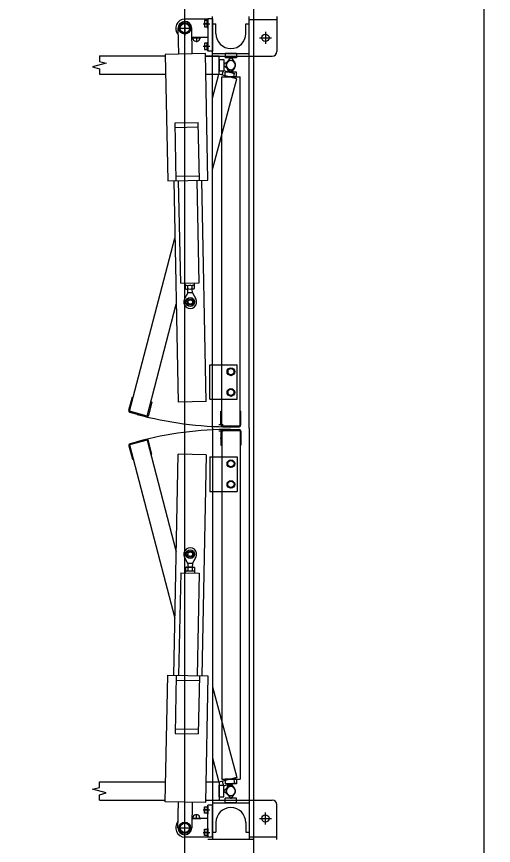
# Model space of a CAD drawing. Extents: x -264222 to -263592, y -1242345 to -1242048.
# Drawn here: x -263909.408 to -263908.372, y -1242209.57 to -1242207.768 of the extents above; entities that cross this region are included whole.
import ezdxf

# ---------------------------------------------------------------- set-up
doc = ezdxf.new("R2010")
doc.units = 0
doc.layers.add('HESCON_OSI_STAVBY_KFA', color=7, linetype='Continuous')
doc.layers.add('KFA_2D_SITUACIA_DSP', color=7, linetype='Continuous')

msp = doc.modelspace()

# ---------------------------------------------------------------- linework, layer by layer
at = {"layer": 'HESCON_OSI_STAVBY_KFA'}
msp.add_line((-263908.3928, -1242083.2372), (-263908.3928, -1242246.7072), dxfattribs=at)
at = {"layer": 'KFA_2D_SITUACIA_DSP'}
for p, q in [((-263908.8928, -1242226.9954), (-263908.8928, -1242203.3322)), ((-263908.9827, -1242208.6624), (-263908.9827, -1242207.7679)), ((-263908.9027, -1242208.6624), (-263908.9027, -1242207.7679)), ((-263908.8427, -1242207.7679), (-263908.8427, -1242207.8439)), ((-263909.0545, -1242207.7934), (-263909.0486, -1242207.7832)), ((-263909.0486, -1242207.7832), (-263909.0369, -1242207.7832)), ((-263908.9927, -1242207.7734), (-263909.0427, -1242207.7734)), ((-263909.0427, -1242207.7778), (-263909.0427, -1242207.809)), ((-263909.0369, -1242207.7832), (-263909.031, -1242207.7934)), ((-263909.0026, -1242207.7834), (-263908.9882, -1242207.7834)), ((-263909, -1242207.7766), (-263909, -1242207.7902)), ((-263908.9945, -1242207.7766), (-263909, -1242207.7766)), ((-263909, -1242207.7902), (-263908.9945, -1242207.7902)), ((-263908.9945, -1242207.7834), (-263908.9991, -1242207.7834)), ((-263908.9945, -1242207.7918), (-263908.9945, -1242207.775)), ((-263908.9945, -1242207.775), (-263908.9927, -1242207.775)), ((-263908.9945, -1242207.7902), (-263908.9945, -1242207.7766)), ((-263908.9827, -1242207.7729), (-263908.9927, -1242207.7729)), ((-263908.9927, -1242207.7729), (-263908.9927, -1242207.8429)), ((-263908.9927, -1242207.7918), (-263908.9927, -1242207.775)), ((-263908.9827, -1242207.7729), (-263908.9827, -1242207.8429)), ((-263908.9827, -1242207.7839), (-263908.9752, -1242207.7839)), ((-263908.9752, -1242207.8049), (-263908.9752, -1242207.7839)), ((-263908.9102, -1242207.8049), (-263908.9102, -1242207.7839)), ((-263908.9102, -1242207.7839), (-263908.9027, -1242207.7839)), ((-263908.9027, -1242207.7739), (-263908.8427, -1242207.7739)), ((-263909.0583, -1242207.7934), (-263909.0271, -1242207.7934)), ((-263909.0577, -1242207.7937), (-263909.0566, -1242207.8497)), ((-263909.0486, -1242207.8036), (-263909.0545, -1242207.7934)), ((-263909.0369, -1242207.8036), (-263909.0486, -1242207.8036)), ((-263909.031, -1242207.7934), (-263909.0369, -1242207.8036)), ((-263909.0266, -1242207.8491), (-263909.0277, -1242207.7931)), ((-263908.9945, -1242207.7918), (-263908.9927, -1242207.7918)), ((-263908.8677, -1242207.8009), (-263908.8677, -1242207.8269)), ((-263908.9927, -1242207.8134), (-263909.0273, -1242207.8134)), ((-263909.0273, -1242207.8139), (-263909.0082, -1242207.8139)), ((-263909.0177, -1242207.8134), (-263909.0177, -1242207.8235)), ((-263909, -1242207.8256), (-263909, -1242207.8392)), ((-263908.9945, -1242207.8256), (-263909, -1242207.8256)), ((-263908.9945, -1242207.8408), (-263908.9945, -1242207.824)), ((-263908.9945, -1242207.824), (-263908.9927, -1242207.824)), ((-263908.9945, -1242207.8392), (-263908.9945, -1242207.8256)), ((-263908.9927, -1242207.8408), (-263908.9927, -1242207.824)), ((-263908.8807, -1242207.8139), (-263908.8547, -1242207.8139)), ((-263909.0026, -1242207.8324), (-263908.9882, -1242207.8324)), ((-263909, -1242207.8392), (-263908.9945, -1242207.8392)), ((-263908.9945, -1242207.8324), (-263908.9991, -1242207.8324)), ((-263908.9945, -1242207.8408), (-263908.9927, -1242207.8408)), ((-263908.9827, -1242207.8429), (-263908.9927, -1242207.8429)), ((-263909.2284, -1242207.8534), (-263909.0851, -1242207.8534)), ((-263909.2284, -1242207.8534), (-263909.2284, -1242207.8654)), ((-263908.9981, -1242207.8485), (-263909.0851, -1242207.8503)), ((-263909.0851, -1242207.8503), (-263909.0796, -1242208.1252)), ((-263908.9927, -1242208.1235), (-263908.9981, -1242207.8485)), ((-263908.998, -1242207.8534), (-263908.9682, -1242207.8534)), ((-263908.998, -1242207.8539), (-263908.9827, -1242207.8539)), ((-263908.9827, -1242207.8479), (-263908.9027, -1242207.8479)), ((-263908.9827, -1242207.8539), (-263908.9027, -1242207.8539)), ((-263908.9682, -1242207.8934), (-263908.9682, -1242207.8534)), ((-263908.9682, -1242207.8609), (-263908.9682, -1242207.8859)), ((-263908.9682, -1242207.8609), (-263908.9582, -1242207.8609)), ((-263908.9582, -1242207.8609), (-263908.9582, -1242207.8859)), ((-263908.9552, -1242207.8479), (-263908.9552, -1242207.8579)), ((-263908.9302, -1242207.8479), (-263908.9552, -1242207.8479)), ((-263908.9302, -1242207.8579), (-263908.9552, -1242207.8579)), ((-263908.9508, -1242207.8675), (-263908.9437, -1242207.8579)), ((-263908.9437, -1242207.8579), (-263908.9417, -1242207.8579)), ((-263908.9417, -1242207.8579), (-263908.9347, -1242207.8675)), ((-263908.9302, -1242207.8479), (-263908.9302, -1242207.8579)), ((-263908.9027, -1242207.8539), (-263908.8527, -1242207.8539)), ((-263909.2134, -1242207.8694), (-263909.2434, -1242207.8774)), ((-263909.2434, -1242207.8774), (-263909.2284, -1242207.8814)), ((-263909.2284, -1242207.8654), (-263909.2134, -1242207.8694)), ((-263908.9487, -1242207.8653), (-263908.9582, -1242207.8724)), ((-263908.9582, -1242207.8724), (-263908.9582, -1242207.8744)), ((-263908.9582, -1242207.8744), (-263908.9487, -1242207.8814)), ((-263908.9521, -1242207.877), (-263908.9477, -1242207.8881)), ((-263908.9437, -1242207.8889), (-263908.9508, -1242207.8793)), ((-263908.9347, -1242207.8793), (-263908.9417, -1242207.8889)), ((-263909.2284, -1242207.8814), (-263909.2284, -1242207.8934)), ((-263909.2284, -1242207.8934), (-263909.0843, -1242207.8934)), ((-263908.9972, -1242207.8934), (-263908.9682, -1242207.8934)), ((-263908.9827, -1242207.9454), (-263908.9687, -1242207.8929)), ((-263908.93, -1242207.9032), (-263908.9687, -1242207.8929)), ((-263908.9682, -1242207.8859), (-263908.9582, -1242207.8859)), ((-263908.9614, -1242207.8948), (-263908.9588, -1242207.8851)), ((-263908.9588, -1242207.8851), (-263908.9347, -1242207.8916)), ((-263908.9552, -1242207.8989), (-263908.9552, -1242207.8889)), ((-263908.9302, -1242207.8889), (-263908.9552, -1242207.8889)), ((-263908.9477, -1242207.8881), (-263908.9458, -1242207.8886)), ((-263908.9458, -1242207.8886), (-263908.9365, -1242207.8812)), ((-263908.9417, -1242207.8889), (-263908.9437, -1242207.8889)), ((-263908.9373, -1242207.9013), (-263908.9347, -1242207.8916)), ((-263908.9302, -1242207.8989), (-263908.9302, -1242207.8889)), ((-263908.9827, -1242208.1), (-263908.93, -1242207.9032)), ((-263908.9627, -1242208.6574), (-263908.9627, -1242207.8989)), ((-263908.9627, -1242207.8989), (-263908.9227, -1242207.8989)), ((-263908.9302, -1242207.8989), (-263908.9552, -1242207.8989)), ((-263908.9227, -1242208.6574), (-263908.9227, -1242207.8989)), ((-263909.0637, -1242207.9988), (-263909.0137, -1242207.9978)), ((-263909.0612, -1242208.1248), (-263909.0637, -1242207.9988)), ((-263909.0112, -1242208.1238), (-263909.0137, -1242207.9978)), ((-263909.0635, -1242208.0088), (-263909.0135, -1242208.0078)), ((-263909.0614, -1242208.1148), (-263909.0114, -1242208.1138)), ((-263909.0796, -1242208.1252), (-263908.9927, -1242208.1235)), ((-263909.0667, -1242208.1249), (-263909.0571, -1242208.6059)), ((-263909.0517, -1242208.3475), (-263909.0562, -1242208.1247)), ((-263909.0117, -1242208.3467), (-263909.0162, -1242208.1239)), ((-263908.9961, -1242208.6046), (-263909.0057, -1242208.1237)), ((-263909.163, -1242208.6259), (-263909.0642, -1242208.2493)), ((-263909.0517, -1242208.3475), (-263909.0117, -1242208.3467)), ((-263909.0416, -1242208.3523), (-263909.0417, -1242208.3473)), ((-263909.0216, -1242208.3519), (-263909.0217, -1242208.3469)), ((-263909.0416, -1242208.3523), (-263909.0216, -1242208.3519)), ((-263909.0401, -1242208.3523), (-263909.0414, -1242208.3531)), ((-263909.0413, -1242208.3596), (-263909.0414, -1242208.3531)), ((-263909.04, -1242208.3603), (-263909.0413, -1242208.3596)), ((-263909.0401, -1242208.3523), (-263909.0231, -1242208.352)), ((-263909.04, -1242208.3603), (-263909.023, -1242208.36)), ((-263909.0364, -1242208.3595), (-263909.0365, -1242208.353)), ((-263909.0363, -1242208.3684), (-263909.0365, -1242208.3602)), ((-263909.0266, -1242208.3593), (-263909.0267, -1242208.3528)), ((-263909.0263, -1242208.3682), (-263909.0265, -1242208.36)), ((-263909.0231, -1242208.352), (-263909.0218, -1242208.3527)), ((-263909.023, -1242208.36), (-263909.0217, -1242208.3592)), ((-263909.0217, -1242208.3592), (-263909.0218, -1242208.3527)), ((-263909.0363, -1242208.3684), (-263909.0433, -1242208.3818)), ((-263909.0263, -1242208.3682), (-263909.0363, -1242208.3684)), ((-263909.0263, -1242208.3682), (-263909.0188, -1242208.3813)), ((-263909.1244, -1242208.6363), (-263909.0613, -1242208.3932)), ((-263908.9887, -1242208.5249), (-263908.9827, -1242208.5249)), ((-263908.9887, -1242208.5999), (-263908.9887, -1242208.5249)), ((-263908.9827, -1242208.5249), (-263908.9287, -1242208.5249)), ((-263908.9287, -1242208.5999), (-263908.9287, -1242208.5249)), ((-263908.9427, -1242208.532), (-263908.9495, -1242208.536)), ((-263908.9495, -1242208.536), (-263908.9495, -1242208.5438)), ((-263908.9495, -1242208.5438), (-263908.9427, -1242208.5478)), ((-263908.9359, -1242208.536), (-263908.9427, -1242208.532)), ((-263908.9427, -1242208.5478), (-263908.9359, -1242208.5438)), ((-263908.9359, -1242208.5438), (-263908.9359, -1242208.536)), ((-263908.9427, -1242208.577), (-263908.9495, -1242208.581)), ((-263908.9495, -1242208.581), (-263908.9495, -1242208.5888)), ((-263908.9359, -1242208.581), (-263908.9427, -1242208.577)), ((-263908.9359, -1242208.5888), (-263908.9359, -1242208.581)), ((-263909.1644, -1242208.6235), (-263909.1567, -1242208.5945)), ((-263909.1567, -1242208.5945), (-263909.1547, -1242208.595)), ((-263908.9887, -1242208.5999), (-263908.9827, -1242208.5999)), ((-263908.9827, -1242208.5999), (-263908.9287, -1242208.5999)), ((-263908.9495, -1242208.5888), (-263908.9427, -1242208.5928)), ((-263908.9427, -1242208.5928), (-263908.9359, -1242208.5888)), ((-263909.1142, -1242208.6059), (-263909.1219, -1242208.6349)), ((-263909.1161, -1242208.6054), (-263909.1142, -1242208.6059)), ((-263908.9961, -1242208.6046), (-263909.0571, -1242208.6059)), ((-263909.1244, -1242208.6363), (-263909.163, -1242208.6259)), ((-263909.1268, -1242208.6377), (-263909.1616, -1242208.6284)), ((-263908.9647, -1242208.6554), (-263908.9647, -1242208.6254)), ((-263908.9647, -1242208.6254), (-263908.9627, -1242208.6254)), ((-263908.9227, -1242208.6254), (-263908.9207, -1242208.6254)), ((-263908.9207, -1242208.6554), (-263908.9207, -1242208.6254)), ((-263908.9657, -1242208.6403), (-263908.9627, -1242208.6403)), ((-263908.9827, -1242208.6624), (-263908.9827, -1242209.5569)), ((-263908.9597, -1242208.6556), (-263908.9687, -1242208.6556)), ((-263908.9597, -1242208.6692), (-263908.9687, -1242208.6692)), ((-263908.9647, -1242208.6694), (-263908.9647, -1242208.6994)), ((-263908.9627, -1242208.6574), (-263908.9227, -1242208.6574)), ((-263908.9627, -1242208.6674), (-263908.9627, -1242209.4259)), ((-263908.9627, -1242208.6674), (-263908.9227, -1242208.6674)), ((-263908.9607, -1242208.6594), (-263908.9247, -1242208.6594)), ((-263908.9607, -1242208.6654), (-263908.9247, -1242208.6654)), ((-263908.9227, -1242208.6674), (-263908.9227, -1242209.4259)), ((-263908.9207, -1242208.6694), (-263908.9207, -1242208.6994)), ((-263908.9027, -1242208.6624), (-263908.9027, -1242209.5569)), ((-263909.1244, -1242208.6885), (-263909.163, -1242208.6989)), ((-263909.1268, -1242208.6871), (-263909.1616, -1242208.6964)), ((-263909.1244, -1242208.6885), (-263909.0613, -1242208.9316)), ((-263909.1142, -1242208.7189), (-263909.1219, -1242208.6899)), ((-263908.9657, -1242208.6845), (-263908.9627, -1242208.6845)), ((-263909.1644, -1242208.7013), (-263909.1567, -1242208.7303)), ((-263909.163, -1242208.6989), (-263909.0642, -1242209.0755)), ((-263908.9647, -1242208.6994), (-263908.9627, -1242208.6994)), ((-263908.9227, -1242208.6994), (-263908.9207, -1242208.6994)), ((-263909.1161, -1242208.7194), (-263909.1142, -1242208.7189)), ((-263909.0667, -1242209.1999), (-263909.0571, -1242208.7189)), ((-263908.9961, -1242208.7202), (-263909.0571, -1242208.7189)), ((-263908.9961, -1242208.7202), (-263909.0057, -1242209.2011)), ((-263908.9887, -1242208.7249), (-263908.9827, -1242208.7249)), ((-263908.9887, -1242208.7249), (-263908.9887, -1242208.7999)), ((-263908.9827, -1242208.7249), (-263908.9287, -1242208.7249)), ((-263908.9287, -1242208.7249), (-263908.9287, -1242208.7999)), ((-263909.1567, -1242208.7303), (-263909.1547, -1242208.7298)), ((-263908.9495, -1242208.736), (-263908.9427, -1242208.732)), ((-263908.9495, -1242208.7438), (-263908.9495, -1242208.736)), ((-263908.9427, -1242208.7478), (-263908.9495, -1242208.7438)), ((-263908.9427, -1242208.732), (-263908.9359, -1242208.736)), ((-263908.9359, -1242208.7438), (-263908.9427, -1242208.7478)), ((-263908.9359, -1242208.736), (-263908.9359, -1242208.7438)), ((-263908.9495, -1242208.781), (-263908.9427, -1242208.777)), ((-263908.9495, -1242208.7888), (-263908.9495, -1242208.781)), ((-263908.9427, -1242208.777), (-263908.9359, -1242208.781)), ((-263908.9359, -1242208.781), (-263908.9359, -1242208.7888)), ((-263908.9427, -1242208.7928), (-263908.9495, -1242208.7888)), ((-263908.9359, -1242208.7888), (-263908.9427, -1242208.7928)), ((-263908.9887, -1242208.7999), (-263908.9827, -1242208.7999)), ((-263908.9827, -1242208.7999), (-263908.9287, -1242208.7999)), ((-263909.0363, -1242208.9564), (-263909.0433, -1242208.943)), ((-263909.0363, -1242208.9564), (-263909.0365, -1242208.9646)), ((-263909.0263, -1242208.9566), (-263909.0363, -1242208.9564)), ((-263909.0263, -1242208.9566), (-263909.0265, -1242208.9648)), ((-263909.0263, -1242208.9566), (-263909.0188, -1242208.9435)), ((-263909.0517, -1242208.9773), (-263909.0562, -1242209.2001)), ((-263909.0517, -1242208.9773), (-263909.0117, -1242208.9781)), ((-263909.0416, -1242208.9725), (-263909.0417, -1242208.9775)), ((-263909.0416, -1242208.9725), (-263909.0216, -1242208.9729)), ((-263909.0413, -1242208.9652), (-263909.0414, -1242208.9717)), ((-263909.0401, -1242208.9725), (-263909.0414, -1242208.9717)), ((-263909.04, -1242208.9645), (-263909.0413, -1242208.9652)), ((-263909.0401, -1242208.9725), (-263909.0231, -1242208.9728)), ((-263909.04, -1242208.9645), (-263909.023, -1242208.9648)), ((-263909.0364, -1242208.9653), (-263909.0365, -1242208.9718)), ((-263909.0266, -1242208.9655), (-263909.0267, -1242208.972)), ((-263909.0231, -1242208.9728), (-263909.0218, -1242208.9721)), ((-263909.023, -1242208.9648), (-263909.0217, -1242208.9656)), ((-263909.0217, -1242208.9656), (-263909.0218, -1242208.9721)), ((-263909.0216, -1242208.9729), (-263909.0217, -1242208.9779)), ((-263909.0117, -1242208.9781), (-263909.0162, -1242209.2009)), ((-263909.0851, -1242209.4745), (-263909.0796, -1242209.1996)), ((-263909.0796, -1242209.1996), (-263908.9927, -1242209.2013)), ((-263909.0612, -1242209.2), (-263909.0637, -1242209.326)), ((-263909.0614, -1242209.21), (-263909.0114, -1242209.211)), ((-263909.0112, -1242209.201), (-263909.0137, -1242209.327)), ((-263908.9927, -1242209.2013), (-263908.9981, -1242209.4763)), ((-263908.9827, -1242209.2248), (-263908.93, -1242209.4216)), ((-263909.0635, -1242209.316), (-263909.0135, -1242209.317)), ((-263909.0637, -1242209.326), (-263909.0137, -1242209.327)), ((-263908.9827, -1242209.3794), (-263908.9687, -1242209.4319)), ((-263908.93, -1242209.4216), (-263908.9687, -1242209.4319)), ((-263908.9627, -1242209.4259), (-263908.9227, -1242209.4259)), ((-263908.9552, -1242209.4259), (-263908.9552, -1242209.4359)), ((-263908.9302, -1242209.4259), (-263908.9552, -1242209.4259)), ((-263908.9373, -1242209.4235), (-263908.9347, -1242209.4332)), ((-263908.9302, -1242209.4259), (-263908.9302, -1242209.4359)), ((-263909.2434, -1242209.4474), (-263909.2284, -1242209.4434)), ((-263909.2134, -1242209.4554), (-263909.2434, -1242209.4474)), ((-263909.2284, -1242209.4314), (-263909.0843, -1242209.4314)), ((-263909.2284, -1242209.4434), (-263909.2284, -1242209.4314)), ((-263908.9972, -1242209.4314), (-263908.9682, -1242209.4314)), ((-263908.9682, -1242209.4314), (-263908.9682, -1242209.4714)), ((-263908.9682, -1242209.4639), (-263908.9682, -1242209.4389)), ((-263908.9682, -1242209.4389), (-263908.9582, -1242209.4389)), ((-263908.9614, -1242209.43), (-263908.9588, -1242209.4397)), ((-263908.9588, -1242209.4397), (-263908.9347, -1242209.4332)), ((-263908.9582, -1242209.4639), (-263908.9582, -1242209.4389)), ((-263908.9582, -1242209.4504), (-263908.9487, -1242209.4433)), ((-263908.9302, -1242209.4359), (-263908.9552, -1242209.4359)), ((-263908.9521, -1242209.4478), (-263908.9477, -1242209.4367)), ((-263908.9437, -1242209.4359), (-263908.9508, -1242209.4455)), ((-263908.9477, -1242209.4367), (-263908.9458, -1242209.4362)), ((-263908.9458, -1242209.4362), (-263908.9365, -1242209.4436)), ((-263908.9417, -1242209.4359), (-263908.9437, -1242209.4359)), ((-263908.9347, -1242209.4455), (-263908.9417, -1242209.4359)), ((-263909.2284, -1242209.4594), (-263909.2134, -1242209.4554)), ((-263909.2284, -1242209.4714), (-263909.2284, -1242209.4594)), ((-263908.9682, -1242209.4639), (-263908.9582, -1242209.4639)), ((-263908.9582, -1242209.4524), (-263908.9582, -1242209.4504)), ((-263908.9487, -1242209.4594), (-263908.9582, -1242209.4524)), ((-263908.9508, -1242209.4573), (-263908.9437, -1242209.4669)), ((-263908.9417, -1242209.4669), (-263908.9347, -1242209.4573)), ((-263909.2284, -1242209.4714), (-263909.0851, -1242209.4714)), ((-263908.9981, -1242209.4763), (-263909.0851, -1242209.4745)), ((-263909.0577, -1242209.5311), (-263909.0566, -1242209.4751)), ((-263909.0266, -1242209.4757), (-263909.0277, -1242209.5317)), ((-263908.998, -1242209.4709), (-263908.9827, -1242209.4709)), ((-263908.998, -1242209.4714), (-263908.9682, -1242209.4714)), ((-263908.9827, -1242209.4819), (-263908.9927, -1242209.4819)), ((-263908.9927, -1242209.5519), (-263908.9927, -1242209.4819)), ((-263908.9827, -1242209.4709), (-263908.9027, -1242209.4709)), ((-263908.9827, -1242209.4769), (-263908.9027, -1242209.4769)), ((-263908.9827, -1242209.5519), (-263908.9827, -1242209.4819)), ((-263908.9552, -1242209.4769), (-263908.9552, -1242209.4669)), ((-263908.9302, -1242209.4669), (-263908.9552, -1242209.4669)), ((-263908.9302, -1242209.4769), (-263908.9552, -1242209.4769)), ((-263908.9437, -1242209.4669), (-263908.9417, -1242209.4669)), ((-263908.9302, -1242209.4769), (-263908.9302, -1242209.4669)), ((-263908.9027, -1242209.4709), (-263908.8527, -1242209.4709)), ((-263908.8427, -1242209.5569), (-263908.8427, -1242209.4809)), ((-263909.0177, -1242209.5114), (-263909.0177, -1242209.5013)), ((-263909.0026, -1242209.4924), (-263908.9882, -1242209.4924)), ((-263909, -1242209.4992), (-263909, -1242209.4856)), ((-263909, -1242209.4856), (-263908.9945, -1242209.4856)), ((-263908.9945, -1242209.4992), (-263909, -1242209.4992)), ((-263908.9945, -1242209.4924), (-263908.9991, -1242209.4924)), ((-263908.9945, -1242209.484), (-263908.9945, -1242209.5008)), ((-263908.9945, -1242209.484), (-263908.9927, -1242209.484)), ((-263908.9945, -1242209.4856), (-263908.9945, -1242209.4992)), ((-263908.9945, -1242209.5008), (-263908.9927, -1242209.5008)), ((-263908.9927, -1242209.484), (-263908.9927, -1242209.5008)), ((-263908.8677, -1242209.5239), (-263908.8677, -1242209.4979)), ((-263909.0427, -1242209.547), (-263909.0427, -1242209.5158)), ((-263909.0273, -1242209.5109), (-263909.0082, -1242209.5109)), ((-263908.9927, -1242209.5114), (-263909.0273, -1242209.5114)), ((-263908.9752, -1242209.5199), (-263908.9752, -1242209.5409)), ((-263908.9102, -1242209.5199), (-263908.9102, -1242209.5409)), ((-263908.8807, -1242209.5109), (-263908.8547, -1242209.5109)), ((-263909.0583, -1242209.5314), (-263909.0271, -1242209.5314)), ((-263909.0486, -1242209.5212), (-263909.0545, -1242209.5314)), ((-263909.0545, -1242209.5314), (-263909.0486, -1242209.5416)), ((-263909.0369, -1242209.5212), (-263909.0486, -1242209.5212)), ((-263909.031, -1242209.5314), (-263909.0369, -1242209.5212)), ((-263909.0369, -1242209.5416), (-263909.031, -1242209.5314)), ((-263909, -1242209.5482), (-263909, -1242209.5346)), ((-263909, -1242209.5346), (-263908.9945, -1242209.5346)), ((-263908.9945, -1242209.533), (-263908.9945, -1242209.5498)), ((-263908.9945, -1242209.533), (-263908.9927, -1242209.533)), ((-263908.9945, -1242209.5346), (-263908.9945, -1242209.5482)), ((-263908.9927, -1242209.533), (-263908.9927, -1242209.5498)), ((-263909.0486, -1242209.5416), (-263909.0369, -1242209.5416)), ((-263908.9927, -1242209.5514), (-263909.0427, -1242209.5514)), ((-263909.0026, -1242209.5414), (-263908.9882, -1242209.5414)), ((-263908.9945, -1242209.5482), (-263909, -1242209.5482)), ((-263908.9945, -1242209.5414), (-263908.9991, -1242209.5414)), ((-263908.9945, -1242209.5498), (-263908.9927, -1242209.5498)), ((-263908.9827, -1242209.5519), (-263908.9927, -1242209.5519)), ((-263908.9827, -1242209.5409), (-263908.9752, -1242209.5409)), ((-263908.9102, -1242209.5409), (-263908.9027, -1242209.5409)), ((-263908.9027, -1242209.5509), (-263908.8427, -1242209.5509)), ((-263908.8927, -1242209.5569), (-263908.9927, -1242209.5569))]:
    msp.add_line(p, q, dxfattribs=at)
msp.add_lwpolyline([(-263794.8928, -1242227.3822), (-263808.9678, -1242241.4572), (-263894.9678, -1242241.4572), (-263909.0428, -1242227.3822), (-263909.0428, -1242196.3327), (-263914.1428, -1242196.3327), (-263914.1428, -1242132.4327), (-263909.0428, -1242132.4327), (-263909.0428, -1242101.3822), (-263894.9678, -1242087.3072), (-263808.9678, -1242087.3072), (-263794.8928, -1242101.3822), (-263794.8928, -1242227.3822)], dxfattribs=at)
for centre, radius in [((-263909.0427, -1242207.7934), 0.0126), ((-263909.0427, -1242207.7934), 0.0102), ((-263908.8677, -1242207.8139), 0.008), ((-263909.0309, -1242208.3883), 0.00952), ((-263909.0309, -1242208.3883), 0.00645), ((-263909.0309, -1242208.3883), 0.005), ((-263908.9427, -1242208.5399), 0.0084), ((-263908.9427, -1242208.5399), 0.0068), ((-263908.9427, -1242208.5849), 0.0084), ((-263908.9427, -1242208.5849), 0.0068), ((-263908.9427, -1242208.7399), 0.0084), ((-263908.9427, -1242208.7399), 0.0068), ((-263908.9427, -1242208.7849), 0.0084), ((-263908.9427, -1242208.7849), 0.0068), ((-263909.0309, -1242208.9365), 0.00952), ((-263909.0309, -1242208.9365), 0.00645), ((-263909.0309, -1242208.9365), 0.005), ((-263909.0427, -1242209.5314), 0.0126), ((-263908.8677, -1242209.5109), 0.008), ((-263909.0427, -1242209.5314), 0.0102)]:
    msp.add_circle(centre, radius, dxfattribs=at)
for centre, radius, start, end in [((-263909.0427, -1242207.7934), 0.02, 90, 222.5496), ((-263909.0427, -1242207.7934), 0.015, 1.14, 181.14), ((-263908.9932, -1242207.78), 0.0068, 150, 210), ((-263908.9932, -1242207.7868), 0.0068, 150, 210), ((-263908.9427, -1242207.8049), 0.0325, 180, 0), ((-263909.0177, -1242207.8139), 0.008, 176.4167, 3.5833), ((-263908.9932, -1242207.829), 0.0068, 150, 210), ((-263908.9932, -1242207.8358), 0.0068, 150, 210), ((-263908.8527, -1242207.8439), 0.01, 270, 0), ((-263908.9427, -1242207.8734), 0.01, 323.6139, 216.3861), ((-263908.9427, -1242207.8734), 0.01, 308.6139, 201.3861), ((-263908.9427, -1242207.8734), 0.01, 143.6139, 36.3861), ((-263908.9427, -1242207.8734), 0.01, 233.6139, 126.3861), ((-263909.0389, -1242208.3566), 0.00432, 56.5466, 125.7334), ((-263909.0389, -1242208.3559), 0.00432, 236.5466, 305.7334), ((-263909.0313, -1242208.3683), 0.0161, 73.4401, 108.8399), ((-263909.0365, -1242208.353), 0.0001, 291.9532, 1.14), ((-263909.0318, -1242208.344), 0.0161, 253.4401, 288.8399), ((-263909.0364, -1242208.3595), 0.0001, 1.14, 70.3268), ((-263909.0242, -1242208.3563), 0.00432, 56.5466, 125.7334), ((-263909.0242, -1242208.3557), 0.00432, 236.5466, 305.7334), ((-263909.0309, -1242208.3883), 0.014, 152.4029, 29.8771), ((-263909.1606, -1242208.6245), 0.004, 165, 255), ((-263908.9427, -1242207.8734), 0.7862, 255, 270), ((-263909.1258, -1242208.6338), 0.004, 255, 345), ((-263908.9427, -1242209.4514), 0.7862, 90, 105), ((-263908.9607, -1242208.6554), 0.004, 180, 270), ((-263908.9607, -1242208.6694), 0.004, 90, 180), ((-263908.9247, -1242208.6554), 0.004, 270, 0), ((-263908.9247, -1242208.6694), 0.004, 0, 90), ((-263909.1258, -1242208.691), 0.004, 15, 105), ((-263909.1606, -1242208.7003), 0.004, 105, 195), ((-263909.0309, -1242208.9365), 0.014, 330.1229, 207.5971), ((-263909.0389, -1242208.9682), 0.00432, 234.2666, 303.4534), ((-263909.0389, -1242208.9688), 0.00432, 54.2666, 123.4534), ((-263909.0365, -1242208.9718), 0.0001, 358.86, 68.0468), ((-263909.0313, -1242208.9565), 0.0161, 251.1601, 286.5599), ((-263909.0318, -1242208.9808), 0.0161, 71.1601, 106.5599), ((-263909.0364, -1242208.9653), 0.0001, 289.6732, 358.86), ((-263909.0242, -1242208.9685), 0.00432, 234.2666, 303.4534), ((-263909.0242, -1242208.9691), 0.00432, 54.2666, 123.4534), ((-263908.9427, -1242209.4514), 0.01, 323.6139, 216.3861), ((-263908.9427, -1242209.4514), 0.01, 158.6139, 51.3861), ((-263908.9427, -1242209.4514), 0.01, 143.6139, 36.3861), ((-263908.9427, -1242209.4514), 0.01, 233.6139, 126.3861), ((-263908.8527, -1242209.4809), 0.01, 0, 90), ((-263908.9932, -1242209.489), 0.0068, 150, 210), ((-263908.9932, -1242209.4958), 0.0068, 150, 210), ((-263908.9427, -1242209.5199), 0.0325, 0, 180), ((-263909.0427, -1242209.5314), 0.02, 137.4504, 270), ((-263909.0177, -1242209.5109), 0.008, 356.4167, 183.5833), ((-263909.0427, -1242209.5314), 0.015, 178.86, 358.86), ((-263908.9932, -1242209.538), 0.0068, 150, 210), ((-263908.9932, -1242209.5448), 0.0068, 150, 210)]:
    msp.add_arc(centre, radius, start, end, dxfattribs=at)

doc.saveas('drawing.dxf')
